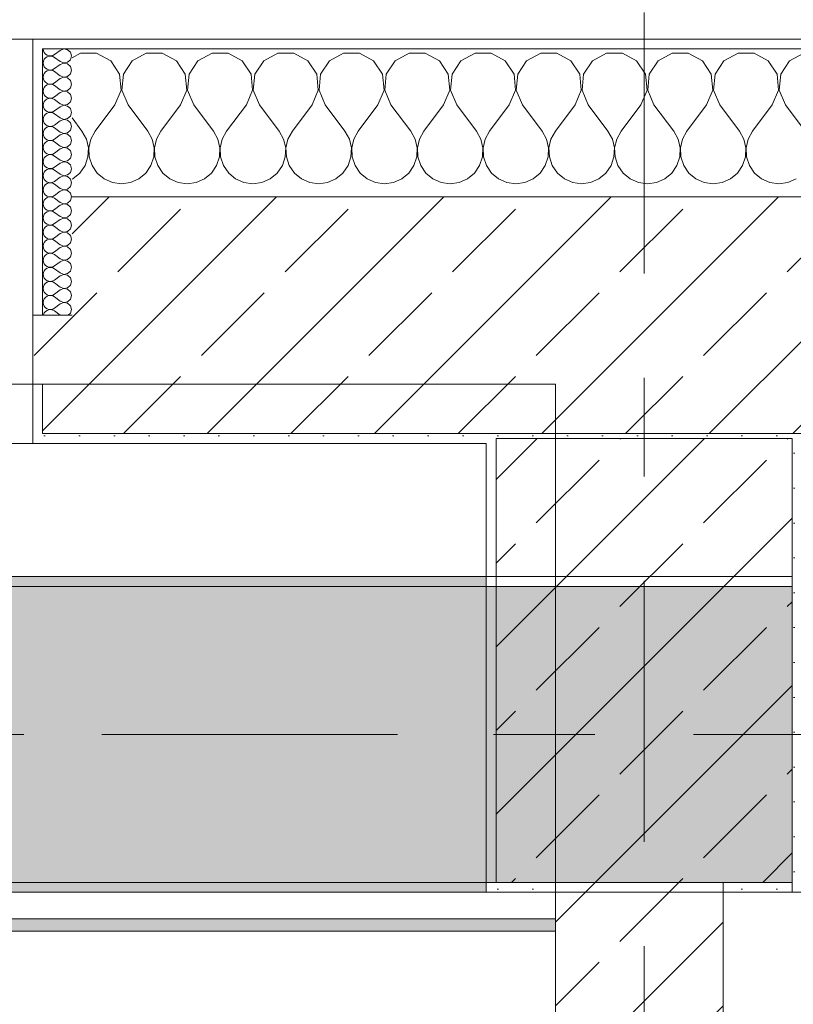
# Model space of a CAD drawing. Header units: metres. Extents: x -3.6 to 84.5, y -11 to 16.8.
# Tile 293 of 361: x 46.7 to 47.5, y 12.9 to 13.9. Entities that reach past the tile are written whole.
import ezdxf

# ---------------------------------------------------------------- set-up
doc = ezdxf.new("R2010")
doc.units = ezdxf.units.M
doc.header["$MEASUREMENT"] = 0
doc.linetypes.add('Achse', pattern=[0.2, 0.1, -0.05, 0, -0.05])
doc.linetypes.add('Strichlinie doppelt', pattern=[0.546806, 0.264583, -0.105833, 0.070556, -0.105833])
for name, color, linetype in [('451 - Universal.Achsen Raster', 7, 'Continuous'), ('604 - Struktur.Wand Aussen', 7, 'Continuous'), ('605 - Struktur.Wand Innen', 7, 'Continuous'), ('607 - Struktur.Stütze', 7, 'Continuous'), ('608 - Struktur.Träger', 7, 'Continuous'), ('Neubau_653 - Abdeckung.TB Verkofferung', 7, 'Continuous')]:
    doc.layers.add(name, color=color, linetype=linetype)
pattern_1 = [(45, (0, 0), (-0.01767767, 0.01767767), [0, -0.025])]
pattern_2 = [(45, (0, 0), (-0.0848528, 0.0848528), []), (45, (-0.04243, 0.04243), (-0.0848528, 0.0848528), [0.09, -0.03])]
pattern_3 = [(0, (0, 0), (0, 0.08660254), [0, -0.05]), (0, (0.025, 0.0433), (0, 0.08660254), [0, -0.05])]

# ---------------------------------------------------------------- blocks, each defined once
blk = doc.blocks.new('*X29')
at = {"layer": '604 - Struktur.Wand Aussen', "color": 7, "linetype": 'Continuous', "lineweight": 5}
for p, q in [((46.75855, 13.84066), (46.75, 13.83608)), ((46.77479, 13.84066), (46.75855, 13.84066)), ((46.7891, 13.83299), (46.77479, 13.84066)), ((46.82521, 13.84066), (46.8109, 13.83299)), ((46.84145, 13.84066), (46.82521, 13.84066)), ((46.85576, 13.83299), (46.84145, 13.84066)), ((46.89188, 13.84066), (46.87757, 13.83299)), ((46.90812, 13.84066), (46.89188, 13.84066)), ((46.92243, 13.83299), (46.90812, 13.84066)), ((46.95855, 13.84066), (46.94424, 13.83299)), ((46.97479, 13.84066), (46.95855, 13.84066)), ((46.9891, 13.83299), (46.97479, 13.84066)), ((47.02521, 13.84066), (47.0109, 13.83299)), ((47.04145, 13.84066), (47.02521, 13.84066)), ((47.05576, 13.83299), (47.04145, 13.84066)), ((47.09188, 13.84066), (47.07757, 13.83299)), ((47.10812, 13.84066), (47.09188, 13.84066)), ((47.12243, 13.83299), (47.10812, 13.84066)), ((47.15855, 13.84066), (47.14424, 13.83299)), ((47.17479, 13.84066), (47.15855, 13.84066)), ((47.1891, 13.83299), (47.17479, 13.84066)), ((47.22521, 13.84066), (47.2109, 13.83299)), ((47.24145, 13.84066), (47.22521, 13.84066)), ((47.25576, 13.83299), (47.24145, 13.84066)), ((47.29188, 13.84066), (47.27757, 13.83299)), ((47.30812, 13.84066), (47.29188, 13.84066)), ((47.32243, 13.83299), (47.30812, 13.84066)), ((47.35855, 13.84066), (47.34424, 13.83299)), ((47.37479, 13.84066), (47.35855, 13.84066)), ((47.3891, 13.83299), (47.37479, 13.84066)), ((47.42521, 13.84066), (47.4109, 13.83299)), ((47.44145, 13.84066), (47.42521, 13.84066)), ((47.45576, 13.83299), (47.44145, 13.84066)), ((47.49188, 13.84066), (47.47757, 13.83299)), ((46.79808, 13.81947), (46.7891, 13.83299)), ((46.8109, 13.83299), (46.80192, 13.81947)), ((46.86475, 13.81947), (46.85576, 13.83299)), ((46.87757, 13.83299), (46.86858, 13.81947)), ((46.93142, 13.81947), (46.92243, 13.83299)), ((46.94424, 13.83299), (46.93525, 13.81947)), ((46.99808, 13.81947), (46.9891, 13.83299)), ((47.0109, 13.83299), (47.00192, 13.81947)), ((47.06475, 13.81947), (47.05576, 13.83299)), ((47.07757, 13.83299), (47.06858, 13.81947)), ((47.13142, 13.81947), (47.12243, 13.83299)), ((47.14424, 13.83299), (47.13525, 13.81947)), ((47.19808, 13.81947), (47.1891, 13.83299)), ((47.2109, 13.83299), (47.20192, 13.81947)), ((47.26475, 13.81947), (47.25576, 13.83299)), ((47.27757, 13.83299), (47.26858, 13.81947)), ((47.33142, 13.81947), (47.32243, 13.83299)), ((47.34424, 13.83299), (47.33525, 13.81947)), ((47.39808, 13.81947), (47.3891, 13.83299)), ((47.4109, 13.83299), (47.40192, 13.81947)), ((47.46475, 13.81947), (47.45576, 13.83299)), ((47.47757, 13.83299), (47.46858, 13.81947)), ((46.79962, 13.8033), (46.79808, 13.81947)), ((46.80192, 13.81947), (46.80038, 13.8033)), ((46.86629, 13.8033), (46.86475, 13.81947)), ((46.86858, 13.81947), (46.86705, 13.8033)), ((46.93295, 13.8033), (46.93142, 13.81947)), ((46.93525, 13.81947), (46.93371, 13.8033)), ((46.99962, 13.8033), (46.99808, 13.81947)), ((47.00192, 13.81947), (47.00038, 13.8033)), ((47.06629, 13.8033), (47.06475, 13.81947)), ((47.06858, 13.81947), (47.06705, 13.8033)), ((47.13295, 13.8033), (47.13142, 13.81947)), ((47.13525, 13.81947), (47.13371, 13.8033)), ((47.19962, 13.8033), (47.19808, 13.81947)), ((47.20192, 13.81947), (47.20038, 13.8033)), ((47.26629, 13.8033), (47.26475, 13.81947)), ((47.26858, 13.81947), (47.26705, 13.8033)), ((47.33295, 13.8033), (47.33142, 13.81947)), ((47.33525, 13.81947), (47.33371, 13.8033)), ((47.39962, 13.8033), (47.39808, 13.81947)), ((47.40192, 13.81947), (47.40038, 13.8033)), ((47.46629, 13.8033), (47.46475, 13.81947)), ((47.46858, 13.81947), (47.46705, 13.8033)), ((46.79333, 13.78833), (46.79962, 13.8033)), ((46.80038, 13.8033), (46.80667, 13.78833)), ((46.86, 13.78833), (46.86629, 13.8033)), ((46.86705, 13.8033), (46.87333, 13.78833)), ((46.92667, 13.78833), (46.93295, 13.8033)), ((46.93371, 13.8033), (46.94, 13.78833)), ((46.99333, 13.78833), (46.99962, 13.8033)), ((47.00038, 13.8033), (47.00667, 13.78833)), ((47.06, 13.78833), (47.06629, 13.8033)), ((47.06705, 13.8033), (47.07333, 13.78833)), ((47.12667, 13.78833), (47.13295, 13.8033)), ((47.13371, 13.8033), (47.14, 13.78833)), ((47.19333, 13.78833), (47.19962, 13.8033)), ((47.20038, 13.8033), (47.20667, 13.78833)), ((47.26, 13.78833), (47.26629, 13.8033)), ((47.26705, 13.8033), (47.27333, 13.78833)), ((47.32667, 13.78833), (47.33295, 13.8033)), ((47.33371, 13.8033), (47.34, 13.78833)), ((47.39333, 13.78833), (47.39962, 13.8033)), ((47.40038, 13.8033), (47.40667, 13.78833)), ((47.46, 13.78833), (47.46629, 13.8033)), ((47.46705, 13.8033), (47.47333, 13.78833)), ((46.79333, 13.78833), (46.77333, 13.76167)), ((46.80667, 13.78833), (46.82667, 13.76167)), ((46.86, 13.78833), (46.84, 13.76167)), ((46.87333, 13.78833), (46.89333, 13.76167)), ((46.92667, 13.78833), (46.90667, 13.76167)), ((46.94, 13.78833), (46.96, 13.76167)), ((46.99333, 13.78833), (46.97333, 13.76167)), ((47.00667, 13.78833), (47.02667, 13.76167)), ((47.06, 13.78833), (47.04, 13.76167)), ((47.07333, 13.78833), (47.09333, 13.76167)), ((47.12667, 13.78833), (47.10667, 13.76167)), ((47.14, 13.78833), (47.16, 13.76167)), ((47.19333, 13.78833), (47.17333, 13.76167)), ((47.20667, 13.78833), (47.22667, 13.76167)), ((47.26, 13.78833), (47.24, 13.76167)), ((47.27333, 13.78833), (47.29333, 13.76167)), ((47.32667, 13.78833), (47.30667, 13.76167)), ((47.34, 13.78833), (47.36, 13.76167)), ((47.39333, 13.78833), (47.37333, 13.76167)), ((47.40667, 13.78833), (47.42667, 13.76167)), ((47.46, 13.78833), (47.44, 13.76167)), ((47.47333, 13.78833), (47.49333, 13.76167)), ((46.75, 13.775), (46.76, 13.76167)), ((46.76445, 13.75362), (46.76, 13.76167)), ((46.77333, 13.76167), (46.76888, 13.75362)), ((46.83112, 13.75362), (46.82667, 13.76167)), ((46.84, 13.76167), (46.83555, 13.75362)), ((46.89778, 13.75362), (46.89333, 13.76167)), ((46.90667, 13.76167), (46.90222, 13.75362)), ((46.96445, 13.75362), (46.96, 13.76167)), ((46.97333, 13.76167), (46.96888, 13.75362)), ((47.03112, 13.75362), (47.02667, 13.76167)), ((47.04, 13.76167), (47.03555, 13.75362)), ((47.09778, 13.75362), (47.09333, 13.76167)), ((47.10667, 13.76167), (47.10222, 13.75362)), ((47.16445, 13.75362), (47.16, 13.76167)), ((47.17333, 13.76167), (47.16888, 13.75362)), ((47.23112, 13.75362), (47.22667, 13.76167)), ((47.24, 13.76167), (47.23555, 13.75362)), ((47.29778, 13.75362), (47.29333, 13.76167)), ((47.30667, 13.76167), (47.30222, 13.75362)), ((47.36445, 13.75362), (47.36, 13.76167)), ((47.37333, 13.76167), (47.36888, 13.75362)), ((47.43112, 13.75362), (47.42667, 13.76167)), ((47.44, 13.76167), (47.43555, 13.75362)), ((46.76653, 13.74466), (46.76445, 13.75362)), ((46.76888, 13.75362), (46.7668, 13.74466)), ((46.8332, 13.74466), (46.83112, 13.75362)), ((46.83555, 13.75362), (46.83347, 13.74466)), ((46.89987, 13.74466), (46.89778, 13.75362)), ((46.90222, 13.75362), (46.90013, 13.74466)), ((46.96653, 13.74466), (46.96445, 13.75362)), ((46.96888, 13.75362), (46.9668, 13.74466)), ((47.0332, 13.74466), (47.03112, 13.75362)), ((47.03555, 13.75362), (47.03347, 13.74466)), ((47.09987, 13.74466), (47.09778, 13.75362)), ((47.10222, 13.75362), (47.10013, 13.74466)), ((47.16653, 13.74466), (47.16445, 13.75362)), ((47.16888, 13.75362), (47.1668, 13.74466)), ((47.2332, 13.74466), (47.23112, 13.75362)), ((47.23555, 13.75362), (47.23347, 13.74466)), ((47.29987, 13.74466), (47.29778, 13.75362)), ((47.30222, 13.75362), (47.30013, 13.74466)), ((47.36653, 13.74466), (47.36445, 13.75362)), ((47.36888, 13.75362), (47.3668, 13.74466)), ((47.4332, 13.74466), (47.43112, 13.75362)), ((47.43555, 13.75362), (47.43347, 13.74466)), ((46.76609, 13.73547), (46.76653, 13.74466)), ((46.7668, 13.74466), (46.76725, 13.73547)), ((46.83275, 13.73547), (46.8332, 13.74466)), ((46.83347, 13.74466), (46.83391, 13.73547)), ((46.89942, 13.73547), (46.89987, 13.74466)), ((46.90013, 13.74466), (46.90058, 13.73547)), ((46.96609, 13.73547), (46.96653, 13.74466)), ((46.9668, 13.74466), (46.96725, 13.73547)), ((47.03275, 13.73547), (47.0332, 13.74466)), ((47.03347, 13.74466), (47.03391, 13.73547)), ((47.09942, 13.73547), (47.09987, 13.74466)), ((47.10013, 13.74466), (47.10058, 13.73547)), ((47.16609, 13.73547), (47.16653, 13.74466)), ((47.1668, 13.74466), (47.16725, 13.73547)), ((47.23275, 13.73547), (47.2332, 13.74466)), ((47.23347, 13.74466), (47.23391, 13.73547)), ((47.29942, 13.73547), (47.29987, 13.74466)), ((47.30013, 13.74466), (47.30058, 13.73547)), ((47.36609, 13.73547), (47.36653, 13.74466)), ((47.3668, 13.74466), (47.36725, 13.73547)), ((47.43275, 13.73547), (47.4332, 13.74466)), ((47.43347, 13.74466), (47.43391, 13.73547)), ((46.75794, 13.71918), (46.76315, 13.72676)), ((46.76315, 13.72676), (46.76609, 13.73547)), ((46.76725, 13.73547), (46.77019, 13.72676)), ((46.77019, 13.72676), (46.77539, 13.71918)), ((46.82461, 13.71918), (46.82981, 13.72676)), ((46.82981, 13.72676), (46.83275, 13.73547)), ((46.83391, 13.73547), (46.83685, 13.72676)), ((46.83685, 13.72676), (46.84206, 13.71918)), ((46.89127, 13.71918), (46.89648, 13.72676)), ((46.89648, 13.72676), (46.89942, 13.73547)), ((46.90058, 13.73547), (46.90352, 13.72676)), ((46.90352, 13.72676), (46.90873, 13.71918)), ((46.95794, 13.71918), (46.96315, 13.72676)), ((46.96315, 13.72676), (46.96609, 13.73547)), ((46.96725, 13.73547), (46.97019, 13.72676)), ((46.97019, 13.72676), (46.97539, 13.71918)), ((47.02461, 13.71918), (47.02981, 13.72676)), ((47.02981, 13.72676), (47.03275, 13.73547)), ((47.03391, 13.73547), (47.03685, 13.72676)), ((47.03685, 13.72676), (47.04206, 13.71918)), ((47.09127, 13.71918), (47.09648, 13.72676)), ((47.09648, 13.72676), (47.09942, 13.73547)), ((47.10058, 13.73547), (47.10352, 13.72676)), ((47.10352, 13.72676), (47.10873, 13.71918)), ((47.15794, 13.71918), (47.16315, 13.72676)), ((47.16315, 13.72676), (47.16609, 13.73547)), ((47.16725, 13.73547), (47.17019, 13.72676)), ((47.17019, 13.72676), (47.17539, 13.71918)), ((47.22461, 13.71918), (47.22981, 13.72676)), ((47.22981, 13.72676), (47.23275, 13.73547)), ((47.23391, 13.73547), (47.23685, 13.72676)), ((47.23685, 13.72676), (47.24206, 13.71918)), ((47.29127, 13.71918), (47.29648, 13.72676)), ((47.29648, 13.72676), (47.29942, 13.73547)), ((47.30058, 13.73547), (47.30352, 13.72676)), ((47.30352, 13.72676), (47.30873, 13.71918)), ((47.35794, 13.71918), (47.36315, 13.72676)), ((47.36315, 13.72676), (47.36609, 13.73547)), ((47.36725, 13.73547), (47.37019, 13.72676)), ((47.37019, 13.72676), (47.37539, 13.71918)), ((47.42461, 13.71918), (47.42981, 13.72676)), ((47.42981, 13.72676), (47.43275, 13.73547)), ((47.43391, 13.73547), (47.43685, 13.72676)), ((47.43685, 13.72676), (47.44206, 13.71918)), ((46.75086, 13.71331), (46.75794, 13.71918)), ((46.77539, 13.71918), (46.78248, 13.71331)), ((46.81752, 13.71331), (46.82461, 13.71918)), ((46.84206, 13.71918), (46.84914, 13.71331)), ((46.88419, 13.71331), (46.89127, 13.71918)), ((46.90873, 13.71918), (46.91581, 13.71331)), ((46.95086, 13.71331), (46.95794, 13.71918)), ((46.97539, 13.71918), (46.98248, 13.71331)), ((47.01752, 13.71331), (47.02461, 13.71918)), ((47.04206, 13.71918), (47.04914, 13.71331)), ((47.08419, 13.71331), (47.09127, 13.71918)), ((47.10873, 13.71918), (47.11581, 13.71331)), ((47.15086, 13.71331), (47.15794, 13.71918)), ((47.17539, 13.71918), (47.18248, 13.71331)), ((47.21752, 13.71331), (47.22461, 13.71918)), ((47.24206, 13.71918), (47.24914, 13.71331)), ((47.28419, 13.71331), (47.29127, 13.71918)), ((47.30873, 13.71918), (47.31581, 13.71331)), ((47.35086, 13.71331), (47.35794, 13.71918)), ((47.37539, 13.71918), (47.38248, 13.71331)), ((47.41752, 13.71331), (47.42461, 13.71918)), ((47.44206, 13.71918), (47.44914, 13.71331)), ((46.75, 13.71293), (46.75086, 13.71331)), ((46.78248, 13.71331), (46.79089, 13.7096)), ((46.79089, 13.7096), (46.8, 13.70833)), ((46.8, 13.70833), (46.80911, 13.7096)), ((46.80911, 13.7096), (46.81752, 13.71331)), ((46.84914, 13.71331), (46.85756, 13.7096)), ((46.85756, 13.7096), (46.86667, 13.70833)), ((46.86667, 13.70833), (46.87578, 13.7096)), ((46.87578, 13.7096), (46.88419, 13.71331)), ((46.91581, 13.71331), (46.92422, 13.7096)), ((46.92422, 13.7096), (46.93333, 13.70833)), ((46.93333, 13.70833), (46.94244, 13.7096)), ((46.94244, 13.7096), (46.95086, 13.71331)), ((46.98248, 13.71331), (46.99089, 13.7096)), ((46.99089, 13.7096), (47, 13.70833)), ((47, 13.70833), (47.00911, 13.7096)), ((47.00911, 13.7096), (47.01752, 13.71331)), ((47.04914, 13.71331), (47.05756, 13.7096)), ((47.05756, 13.7096), (47.06667, 13.70833)), ((47.06667, 13.70833), (47.07578, 13.7096)), ((47.07578, 13.7096), (47.08419, 13.71331)), ((47.11581, 13.71331), (47.12422, 13.7096)), ((47.12422, 13.7096), (47.13333, 13.70833)), ((47.13333, 13.70833), (47.14244, 13.7096)), ((47.14244, 13.7096), (47.15086, 13.71331)), ((47.18248, 13.71331), (47.19089, 13.7096)), ((47.19089, 13.7096), (47.2, 13.70833)), ((47.2, 13.70833), (47.20911, 13.7096)), ((47.20911, 13.7096), (47.21752, 13.71331)), ((47.24914, 13.71331), (47.25756, 13.7096)), ((47.25756, 13.7096), (47.26667, 13.70833)), ((47.26667, 13.70833), (47.27578, 13.7096)), ((47.27578, 13.7096), (47.28419, 13.71331)), ((47.31581, 13.71331), (47.32422, 13.7096)), ((47.32422, 13.7096), (47.33333, 13.70833)), ((47.33333, 13.70833), (47.34244, 13.7096)), ((47.34244, 13.7096), (47.35086, 13.71331)), ((47.38248, 13.71331), (47.39089, 13.7096)), ((47.39089, 13.7096), (47.4, 13.70833)), ((47.4, 13.70833), (47.40911, 13.7096)), ((47.40911, 13.7096), (47.41752, 13.71331)), ((47.44914, 13.71331), (47.45756, 13.7096)), ((47.45756, 13.7096), (47.46667, 13.70833)), ((47.46667, 13.70833), (47.47578, 13.7096)), ((47.47578, 13.7096), (47.48419, 13.71331))]:
    blk.add_line(p, q, dxfattribs=at)
blk = doc.blocks.new('*X57')
at = {"layer": '604 - Struktur.Wand Aussen', "color": 7, "linetype": 'Continuous', "lineweight": 5}
for p, q in [((46.72071, 13.845), (46.72099, 13.84305)), ((46.72099, 13.84305), (46.72178, 13.84124)), ((46.72178, 13.84124), (46.72304, 13.83973)), ((46.72304, 13.83973), (46.72466, 13.83861)), ((46.72466, 13.8371), (46.72304, 13.83599)), ((46.72466, 13.83861), (46.72653, 13.83798)), ((46.72653, 13.83773), (46.72466, 13.8371)), ((46.72653, 13.83798), (46.7285, 13.83789)), ((46.7285, 13.83783), (46.72653, 13.83773)), ((46.7285, 13.83789), (46.73042, 13.83833)), ((46.73042, 13.83738), (46.7285, 13.83783)), ((46.73042, 13.83833), (46.73214, 13.83929)), ((46.73214, 13.83643), (46.73042, 13.83738)), ((46.73786, 13.84357), (46.73214, 13.83929)), ((46.7415, 13.84497), (46.73786, 13.84357)), ((46.74534, 13.84425), (46.7415, 13.84497)), ((46.74822, 13.84161), (46.74534, 13.84425)), ((46.74929, 13.83786), (46.74822, 13.84161)), ((46.74822, 13.8341), (46.74929, 13.83786)), ((46.72099, 13.83267), (46.72071, 13.83071)), ((46.72071, 13.83071), (46.72099, 13.82876)), ((46.72178, 13.83447), (46.72099, 13.83267)), ((46.72099, 13.82876), (46.72178, 13.82696)), ((46.72304, 13.83599), (46.72178, 13.83447)), ((46.72178, 13.82696), (46.72304, 13.82544)), ((46.73786, 13.83214), (46.73214, 13.83643)), ((46.73786, 13.82929), (46.73214, 13.825)), ((46.73786, 13.83214), (46.7415, 13.83074)), ((46.7415, 13.83069), (46.73786, 13.82929)), ((46.7415, 13.83074), (46.74534, 13.83147)), ((46.74534, 13.82996), (46.7415, 13.83069)), ((46.74534, 13.83147), (46.74822, 13.8341)), ((46.74822, 13.82733), (46.74534, 13.82996)), ((46.74929, 13.82357), (46.74822, 13.82733)), ((46.72099, 13.81838), (46.72071, 13.81643)), ((46.72178, 13.82018), (46.72099, 13.81838)), ((46.72304, 13.8217), (46.72178, 13.82018)), ((46.72304, 13.82544), (46.72466, 13.82433)), ((46.72466, 13.82282), (46.72304, 13.8217)), ((46.72466, 13.82433), (46.72653, 13.8237)), ((46.72653, 13.82345), (46.72466, 13.82282)), ((46.72653, 13.8237), (46.7285, 13.8236)), ((46.7285, 13.82354), (46.72653, 13.82345)), ((46.7285, 13.8236), (46.73042, 13.82405)), ((46.73042, 13.8231), (46.7285, 13.82354)), ((46.73042, 13.82405), (46.73214, 13.825)), ((46.73214, 13.82214), (46.73042, 13.8231)), ((46.73786, 13.81786), (46.73214, 13.82214)), ((46.73786, 13.81786), (46.7415, 13.81646)), ((46.7415, 13.81646), (46.74534, 13.81718)), ((46.74534, 13.81718), (46.74822, 13.81982)), ((46.74822, 13.81982), (46.74929, 13.82357)), ((46.72071, 13.81643), (46.72099, 13.81448)), ((46.72099, 13.81448), (46.72178, 13.81267)), ((46.72178, 13.81267), (46.72304, 13.81116)), ((46.72304, 13.80742), (46.72178, 13.8059)), ((46.72304, 13.81116), (46.72466, 13.81004)), ((46.72466, 13.80853), (46.72304, 13.80742)), ((46.72466, 13.81004), (46.72653, 13.80941)), ((46.72653, 13.80916), (46.72466, 13.80853)), ((46.72653, 13.80941), (46.7285, 13.80931)), ((46.7285, 13.80926), (46.72653, 13.80916)), ((46.7285, 13.80931), (46.73042, 13.80976)), ((46.73042, 13.80881), (46.7285, 13.80926)), ((46.73042, 13.80976), (46.73214, 13.81071)), ((46.73214, 13.80786), (46.73042, 13.80881)), ((46.73786, 13.815), (46.73214, 13.81071)), ((46.73786, 13.80357), (46.73214, 13.80786)), ((46.7415, 13.8164), (46.73786, 13.815)), ((46.74534, 13.81567), (46.7415, 13.8164)), ((46.74822, 13.81304), (46.74534, 13.81567)), ((46.74929, 13.80929), (46.74822, 13.81304)), ((46.74822, 13.80553), (46.74929, 13.80929)), ((46.72099, 13.80409), (46.72071, 13.80214)), ((46.72071, 13.80214), (46.72099, 13.80019)), ((46.72178, 13.8059), (46.72099, 13.80409)), ((46.72099, 13.80019), (46.72178, 13.79839)), ((46.72178, 13.79839), (46.72304, 13.79687)), ((46.72304, 13.79687), (46.72466, 13.79575)), ((46.73786, 13.80071), (46.73214, 13.79643)), ((46.73786, 13.80357), (46.7415, 13.80217)), ((46.7415, 13.80211), (46.73786, 13.80071)), ((46.7415, 13.80217), (46.74534, 13.8029)), ((46.74534, 13.80139), (46.7415, 13.80211)), ((46.74534, 13.8029), (46.74822, 13.80553)), ((46.74822, 13.79876), (46.74534, 13.80139)), ((46.74929, 13.795), (46.74822, 13.79876)), ((46.72099, 13.78981), (46.72071, 13.78786)), ((46.72071, 13.78786), (46.72099, 13.78591)), ((46.72178, 13.79161), (46.72099, 13.78981)), ((46.72304, 13.79313), (46.72178, 13.79161)), ((46.72466, 13.79425), (46.72304, 13.79313)), ((46.72466, 13.79575), (46.72653, 13.79512)), ((46.72653, 13.79488), (46.72466, 13.79425)), ((46.72653, 13.79512), (46.7285, 13.79503)), ((46.7285, 13.79497), (46.72653, 13.79488)), ((46.7285, 13.79503), (46.73042, 13.79547)), ((46.73042, 13.79453), (46.7285, 13.79497)), ((46.73042, 13.79547), (46.73214, 13.79643)), ((46.73214, 13.79357), (46.73042, 13.79453)), ((46.73786, 13.78929), (46.73214, 13.79357)), ((46.73786, 13.78929), (46.7415, 13.78789)), ((46.7415, 13.78783), (46.73786, 13.78643)), ((46.7415, 13.78789), (46.74534, 13.78861)), ((46.74534, 13.7871), (46.7415, 13.78783)), ((46.74534, 13.78861), (46.74822, 13.79124)), ((46.74822, 13.78447), (46.74534, 13.7871)), ((46.74822, 13.79124), (46.74929, 13.795)), ((46.72099, 13.78591), (46.72178, 13.7841)), ((46.72178, 13.77733), (46.72099, 13.77552)), ((46.72178, 13.7841), (46.72304, 13.78258)), ((46.72304, 13.77884), (46.72178, 13.77733)), ((46.72304, 13.78258), (46.72466, 13.78147)), ((46.72466, 13.77996), (46.72304, 13.77884)), ((46.72466, 13.78147), (46.72653, 13.78084)), ((46.72653, 13.78059), (46.72466, 13.77996)), ((46.72653, 13.78084), (46.7285, 13.78074)), ((46.7285, 13.78069), (46.72653, 13.78059)), ((46.7285, 13.78074), (46.73042, 13.78119)), ((46.73042, 13.78024), (46.7285, 13.78069)), ((46.73042, 13.78119), (46.73214, 13.78214)), ((46.73214, 13.77929), (46.73042, 13.78024)), ((46.73786, 13.78643), (46.73214, 13.78214)), ((46.73786, 13.775), (46.73214, 13.77929)), ((46.74534, 13.77433), (46.74822, 13.77696)), ((46.74929, 13.78071), (46.74822, 13.78447)), ((46.74822, 13.77696), (46.74929, 13.78071)), ((46.72099, 13.77552), (46.72071, 13.77357)), ((46.72071, 13.77357), (46.72099, 13.77162)), ((46.72099, 13.77162), (46.72178, 13.76982)), ((46.72178, 13.76982), (46.72304, 13.7683)), ((46.72304, 13.7683), (46.72466, 13.76718)), ((46.72466, 13.76718), (46.72653, 13.76655)), ((46.7285, 13.76646), (46.73042, 13.7669)), ((46.73042, 13.7669), (46.73214, 13.76786)), ((46.73786, 13.77214), (46.73214, 13.76786)), ((46.73786, 13.775), (46.7415, 13.7736)), ((46.7415, 13.77354), (46.73786, 13.77214)), ((46.7415, 13.7736), (46.74534, 13.77433)), ((46.74534, 13.77282), (46.7415, 13.77354)), ((46.74822, 13.77018), (46.74534, 13.77282)), ((46.74929, 13.76643), (46.74822, 13.77018)), ((46.72099, 13.76124), (46.72071, 13.75929)), ((46.72071, 13.75929), (46.72099, 13.75733)), ((46.72178, 13.76304), (46.72099, 13.76124)), ((46.72099, 13.75733), (46.72178, 13.75553)), ((46.72304, 13.76456), (46.72178, 13.76304)), ((46.72466, 13.76567), (46.72304, 13.76456)), ((46.72653, 13.7663), (46.72466, 13.76567)), ((46.72653, 13.76655), (46.7285, 13.76646)), ((46.7285, 13.7664), (46.72653, 13.7663)), ((46.73042, 13.76595), (46.7285, 13.7664)), ((46.73214, 13.765), (46.73042, 13.76595)), ((46.73786, 13.76071), (46.73214, 13.765)), ((46.73786, 13.75786), (46.73214, 13.75357)), ((46.73786, 13.76071), (46.7415, 13.75931)), ((46.7415, 13.75926), (46.73786, 13.75786)), ((46.7415, 13.75931), (46.74534, 13.76004)), ((46.74534, 13.75853), (46.7415, 13.75926)), ((46.74534, 13.76004), (46.74822, 13.76267)), ((46.74822, 13.7559), (46.74534, 13.75853)), ((46.74822, 13.76267), (46.74929, 13.76643)), ((46.72099, 13.74695), (46.72071, 13.745)), ((46.72178, 13.74876), (46.72099, 13.74695)), ((46.72178, 13.75553), (46.72304, 13.75401)), ((46.72304, 13.75027), (46.72178, 13.74876)), ((46.72304, 13.75401), (46.72466, 13.7529)), ((46.72466, 13.75139), (46.72304, 13.75027)), ((46.72466, 13.7529), (46.72653, 13.75227)), ((46.72653, 13.75202), (46.72466, 13.75139)), ((46.72653, 13.75227), (46.7285, 13.75217)), ((46.7285, 13.75211), (46.72653, 13.75202)), ((46.7285, 13.75217), (46.73042, 13.75262)), ((46.73042, 13.75167), (46.7285, 13.75211)), ((46.73042, 13.75262), (46.73214, 13.75357)), ((46.73214, 13.75071), (46.73042, 13.75167)), ((46.73786, 13.74643), (46.73214, 13.75071)), ((46.74534, 13.74575), (46.74822, 13.74839)), ((46.74929, 13.75214), (46.74822, 13.7559)), ((46.74822, 13.74839), (46.74929, 13.75214)), ((46.72071, 13.745), (46.72099, 13.74305)), ((46.72099, 13.74305), (46.72178, 13.74124)), ((46.72178, 13.74124), (46.72304, 13.73973)), ((46.72304, 13.73973), (46.72466, 13.73861)), ((46.72466, 13.7371), (46.72304, 13.73599)), ((46.72466, 13.73861), (46.72653, 13.73798)), ((46.72653, 13.73773), (46.72466, 13.7371)), ((46.72653, 13.73798), (46.7285, 13.73789)), ((46.7285, 13.73783), (46.72653, 13.73773)), ((46.7285, 13.73789), (46.73042, 13.73833)), ((46.73042, 13.73738), (46.7285, 13.73783)), ((46.73042, 13.73833), (46.73214, 13.73929)), ((46.73214, 13.73643), (46.73042, 13.73738)), ((46.73786, 13.74357), (46.73214, 13.73929)), ((46.73786, 13.74643), (46.7415, 13.74503)), ((46.7415, 13.74497), (46.73786, 13.74357)), ((46.7415, 13.74503), (46.74534, 13.74575)), ((46.74534, 13.74425), (46.7415, 13.74497)), ((46.74822, 13.74161), (46.74534, 13.74425)), ((46.74929, 13.73786), (46.74822, 13.74161)), ((46.74822, 13.7341), (46.74929, 13.73786)), ((46.72099, 13.73267), (46.72071, 13.73071)), ((46.72071, 13.73071), (46.72099, 13.72876)), ((46.72178, 13.73447), (46.72099, 13.73267)), ((46.72099, 13.72876), (46.72178, 13.72696)), ((46.72304, 13.73599), (46.72178, 13.73447)), ((46.72178, 13.72696), (46.72304, 13.72544)), ((46.73786, 13.73214), (46.73214, 13.73643)), ((46.73786, 13.72929), (46.73214, 13.725)), ((46.73786, 13.73214), (46.7415, 13.73074)), ((46.7415, 13.73069), (46.73786, 13.72929)), ((46.7415, 13.73074), (46.74534, 13.73147)), ((46.74534, 13.72996), (46.7415, 13.73069)), ((46.74534, 13.73147), (46.74822, 13.7341)), ((46.74822, 13.72733), (46.74534, 13.72996)), ((46.74929, 13.72357), (46.74822, 13.72733)), ((46.72099, 13.71838), (46.72071, 13.71643)), ((46.72178, 13.72018), (46.72099, 13.71838)), ((46.72304, 13.7217), (46.72178, 13.72018)), ((46.72304, 13.72544), (46.72466, 13.72433)), ((46.72466, 13.72282), (46.72304, 13.7217)), ((46.72466, 13.72433), (46.72653, 13.7237)), ((46.72653, 13.72345), (46.72466, 13.72282)), ((46.72653, 13.7237), (46.7285, 13.7236)), ((46.7285, 13.72354), (46.72653, 13.72345)), ((46.7285, 13.7236), (46.73042, 13.72405)), ((46.73042, 13.7231), (46.7285, 13.72354)), ((46.73042, 13.72405), (46.73214, 13.725)), ((46.73214, 13.72214), (46.73042, 13.7231)), ((46.73786, 13.71786), (46.73214, 13.72214)), ((46.73786, 13.71786), (46.7415, 13.71646)), ((46.7415, 13.71646), (46.74534, 13.71718)), ((46.74534, 13.71718), (46.74822, 13.71982)), ((46.74822, 13.71982), (46.74929, 13.72357)), ((46.72071, 13.71643), (46.72099, 13.71448)), ((46.72099, 13.71448), (46.72178, 13.71267)), ((46.72178, 13.71267), (46.72304, 13.71116)), ((46.72304, 13.70742), (46.72178, 13.7059)), ((46.72304, 13.71116), (46.72466, 13.71004)), ((46.72466, 13.70853), (46.72304, 13.70742)), ((46.72466, 13.71004), (46.72653, 13.70941)), ((46.72653, 13.70916), (46.72466, 13.70853)), ((46.72653, 13.70941), (46.7285, 13.70931)), ((46.7285, 13.70926), (46.72653, 13.70916)), ((46.7285, 13.70931), (46.73042, 13.70976)), ((46.73042, 13.70881), (46.7285, 13.70926)), ((46.73042, 13.70976), (46.73214, 13.71071)), ((46.73214, 13.70786), (46.73042, 13.70881)), ((46.73786, 13.715), (46.73214, 13.71071)), ((46.73786, 13.70357), (46.73214, 13.70786)), ((46.7415, 13.7164), (46.73786, 13.715)), ((46.74534, 13.71567), (46.7415, 13.7164)), ((46.74822, 13.71304), (46.74534, 13.71567)), ((46.74929, 13.70929), (46.74822, 13.71304)), ((46.74822, 13.70553), (46.74929, 13.70929)), ((46.72099, 13.70409), (46.72071, 13.70214)), ((46.72071, 13.70214), (46.72099, 13.70019)), ((46.72178, 13.7059), (46.72099, 13.70409)), ((46.72099, 13.70019), (46.72178, 13.69839)), ((46.72178, 13.69839), (46.72304, 13.69687)), ((46.72304, 13.69687), (46.72466, 13.69575)), ((46.73786, 13.70071), (46.73214, 13.69643)), ((46.73786, 13.70357), (46.7415, 13.70217)), ((46.7415, 13.70211), (46.73786, 13.70071)), ((46.7415, 13.70217), (46.74534, 13.7029)), ((46.74534, 13.70139), (46.7415, 13.70211)), ((46.74534, 13.7029), (46.74822, 13.70553)), ((46.74822, 13.69876), (46.74534, 13.70139)), ((46.74929, 13.695), (46.74822, 13.69876)), ((46.72099, 13.68981), (46.72071, 13.68786)), ((46.72071, 13.68786), (46.72099, 13.68591)), ((46.72178, 13.69161), (46.72099, 13.68981)), ((46.72304, 13.69313), (46.72178, 13.69161)), ((46.72466, 13.69425), (46.72304, 13.69313)), ((46.72466, 13.69575), (46.72653, 13.69512)), ((46.72653, 13.69488), (46.72466, 13.69425)), ((46.72653, 13.69512), (46.7285, 13.69503)), ((46.7285, 13.69497), (46.72653, 13.69488)), ((46.7285, 13.69503), (46.73042, 13.69547)), ((46.73042, 13.69453), (46.7285, 13.69497)), ((46.73042, 13.69547), (46.73214, 13.69643)), ((46.73214, 13.69357), (46.73042, 13.69453)), ((46.73786, 13.68929), (46.73214, 13.69357)), ((46.73786, 13.68929), (46.7415, 13.68789)), ((46.7415, 13.68783), (46.73786, 13.68643)), ((46.7415, 13.68789), (46.74534, 13.68861)), ((46.74534, 13.6871), (46.7415, 13.68783)), ((46.74534, 13.68861), (46.74822, 13.69124)), ((46.74822, 13.68447), (46.74534, 13.6871)), ((46.74822, 13.69124), (46.74929, 13.695)), ((46.72099, 13.68591), (46.72178, 13.6841)), ((46.72178, 13.67733), (46.72099, 13.67552)), ((46.72178, 13.6841), (46.72304, 13.68258)), ((46.72304, 13.67884), (46.72178, 13.67733)), ((46.72304, 13.68258), (46.72466, 13.68147)), ((46.72466, 13.67996), (46.72304, 13.67884)), ((46.72466, 13.68147), (46.72653, 13.68084)), ((46.72653, 13.68059), (46.72466, 13.67996)), ((46.72653, 13.68084), (46.7285, 13.68074)), ((46.7285, 13.68069), (46.72653, 13.68059)), ((46.7285, 13.68074), (46.73042, 13.68119)), ((46.73042, 13.68024), (46.7285, 13.68069)), ((46.73042, 13.68119), (46.73214, 13.68214)), ((46.73214, 13.67929), (46.73042, 13.68024)), ((46.73786, 13.68643), (46.73214, 13.68214)), ((46.73786, 13.675), (46.73214, 13.67929)), ((46.74534, 13.67433), (46.74822, 13.67696)), ((46.74929, 13.68071), (46.74822, 13.68447)), ((46.74822, 13.67696), (46.74929, 13.68071)), ((46.72099, 13.67552), (46.72071, 13.67357)), ((46.72071, 13.67357), (46.72099, 13.67162)), ((46.72099, 13.67162), (46.72178, 13.66982)), ((46.72178, 13.66982), (46.72304, 13.6683)), ((46.72304, 13.6683), (46.72466, 13.66718)), ((46.72466, 13.66718), (46.72653, 13.66655)), ((46.7285, 13.66646), (46.73042, 13.6669)), ((46.73042, 13.6669), (46.73214, 13.66786)), ((46.73786, 13.67214), (46.73214, 13.66786)), ((46.73786, 13.675), (46.7415, 13.6736)), ((46.7415, 13.67354), (46.73786, 13.67214)), ((46.7415, 13.6736), (46.74534, 13.67433)), ((46.74534, 13.67282), (46.7415, 13.67354)), ((46.74822, 13.67018), (46.74534, 13.67282)), ((46.74929, 13.66643), (46.74822, 13.67018)), ((46.72099, 13.66124), (46.72071, 13.65929)), ((46.72071, 13.65929), (46.72099, 13.65733)), ((46.72178, 13.66304), (46.72099, 13.66124)), ((46.72099, 13.65733), (46.72178, 13.65553)), ((46.72304, 13.66456), (46.72178, 13.66304)), ((46.72466, 13.66567), (46.72304, 13.66456)), ((46.72653, 13.6663), (46.72466, 13.66567)), ((46.72653, 13.66655), (46.7285, 13.66646)), ((46.7285, 13.6664), (46.72653, 13.6663)), ((46.73042, 13.66595), (46.7285, 13.6664)), ((46.73214, 13.665), (46.73042, 13.66595)), ((46.73786, 13.66071), (46.73214, 13.665)), ((46.73786, 13.65786), (46.73214, 13.65357)), ((46.73786, 13.66071), (46.7415, 13.65931)), ((46.7415, 13.65926), (46.73786, 13.65786)), ((46.7415, 13.65931), (46.74534, 13.66004)), ((46.74534, 13.65853), (46.7415, 13.65926)), ((46.74534, 13.66004), (46.74822, 13.66267)), ((46.74822, 13.6559), (46.74534, 13.65853)), ((46.74822, 13.66267), (46.74929, 13.66643)), ((46.72099, 13.64695), (46.72071, 13.645)), ((46.72178, 13.64876), (46.72099, 13.64695)), ((46.72178, 13.65553), (46.72304, 13.65401)), ((46.72304, 13.65027), (46.72178, 13.64876)), ((46.72304, 13.65401), (46.72466, 13.6529)), ((46.72466, 13.65139), (46.72304, 13.65027)), ((46.72466, 13.6529), (46.72653, 13.65227)), ((46.72653, 13.65202), (46.72466, 13.65139)), ((46.72653, 13.65227), (46.7285, 13.65217)), ((46.7285, 13.65211), (46.72653, 13.65202)), ((46.7285, 13.65217), (46.73042, 13.65262)), ((46.73042, 13.65167), (46.7285, 13.65211)), ((46.73042, 13.65262), (46.73214, 13.65357)), ((46.73214, 13.65071), (46.73042, 13.65167)), ((46.73786, 13.64643), (46.73214, 13.65071)), ((46.74534, 13.64575), (46.74822, 13.64839)), ((46.74929, 13.65214), (46.74822, 13.6559)), ((46.74822, 13.64839), (46.74929, 13.65214)), ((46.72071, 13.645), (46.72099, 13.64305)), ((46.72099, 13.64305), (46.72178, 13.64124)), ((46.72178, 13.64124), (46.72304, 13.63973)), ((46.72304, 13.63973), (46.72466, 13.63861)), ((46.72466, 13.6371), (46.72304, 13.63599)), ((46.72466, 13.63861), (46.72653, 13.63798)), ((46.72653, 13.63773), (46.72466, 13.6371)), ((46.72653, 13.63798), (46.7285, 13.63789)), ((46.7285, 13.63783), (46.72653, 13.63773)), ((46.7285, 13.63789), (46.73042, 13.63833)), ((46.73042, 13.63738), (46.7285, 13.63783)), ((46.73042, 13.63833), (46.73214, 13.63929)), ((46.73214, 13.63643), (46.73042, 13.63738)), ((46.73786, 13.64357), (46.73214, 13.63929)), ((46.73786, 13.64643), (46.7415, 13.64503)), ((46.7415, 13.64497), (46.73786, 13.64357)), ((46.7415, 13.64503), (46.74534, 13.64575)), ((46.74534, 13.64425), (46.7415, 13.64497)), ((46.74822, 13.64161), (46.74534, 13.64425)), ((46.74929, 13.63786), (46.74822, 13.64161)), ((46.74822, 13.6341), (46.74929, 13.63786)), ((46.72099, 13.63267), (46.72071, 13.63071)), ((46.72071, 13.63071), (46.72099, 13.62876)), ((46.72178, 13.63447), (46.72099, 13.63267)), ((46.72099, 13.62876), (46.72178, 13.62696)), ((46.72304, 13.63599), (46.72178, 13.63447)), ((46.72178, 13.62696), (46.72304, 13.62544)), ((46.73786, 13.63214), (46.73214, 13.63643)), ((46.73786, 13.62929), (46.73214, 13.625)), ((46.73786, 13.63214), (46.7415, 13.63074)), ((46.7415, 13.63069), (46.73786, 13.62929)), ((46.7415, 13.63074), (46.74534, 13.63147)), ((46.74534, 13.62996), (46.7415, 13.63069)), ((46.74534, 13.63147), (46.74822, 13.6341)), ((46.74822, 13.62733), (46.74534, 13.62996)), ((46.74929, 13.62357), (46.74822, 13.62733)), ((46.72099, 13.61838), (46.72071, 13.61643)), ((46.72178, 13.62018), (46.72099, 13.61838)), ((46.72304, 13.6217), (46.72178, 13.62018)), ((46.72304, 13.62544), (46.72466, 13.62433)), ((46.72466, 13.62282), (46.72304, 13.6217)), ((46.72466, 13.62433), (46.72653, 13.6237)), ((46.72653, 13.62345), (46.72466, 13.62282)), ((46.72653, 13.6237), (46.7285, 13.6236)), ((46.7285, 13.62354), (46.72653, 13.62345)), ((46.7285, 13.6236), (46.73042, 13.62405)), ((46.73042, 13.6231), (46.7285, 13.62354)), ((46.73042, 13.62405), (46.73214, 13.625)), ((46.73214, 13.62214), (46.73042, 13.6231)), ((46.73786, 13.61786), (46.73214, 13.62214)), ((46.73786, 13.61786), (46.7415, 13.61646)), ((46.7415, 13.61646), (46.74534, 13.61718)), ((46.74534, 13.61718), (46.74822, 13.61982)), ((46.74822, 13.61982), (46.74929, 13.62357)), ((46.72071, 13.61643), (46.72099, 13.61448)), ((46.72099, 13.61448), (46.72178, 13.61267)), ((46.72178, 13.61267), (46.72304, 13.61116)), ((46.72304, 13.60742), (46.72178, 13.6059)), ((46.72304, 13.61116), (46.72466, 13.61004)), ((46.72466, 13.60853), (46.72304, 13.60742)), ((46.72466, 13.61004), (46.72653, 13.60941)), ((46.72653, 13.60916), (46.72466, 13.60853)), ((46.72653, 13.60941), (46.7285, 13.60931)), ((46.7285, 13.60926), (46.72653, 13.60916)), ((46.7285, 13.60931), (46.73042, 13.60976)), ((46.73042, 13.60881), (46.7285, 13.60926)), ((46.73042, 13.60976), (46.73214, 13.61071)), ((46.73214, 13.60786), (46.73042, 13.60881)), ((46.73786, 13.615), (46.73214, 13.61071)), ((46.73786, 13.60357), (46.73214, 13.60786)), ((46.7415, 13.6164), (46.73786, 13.615)), ((46.74534, 13.61567), (46.7415, 13.6164)), ((46.74822, 13.61304), (46.74534, 13.61567)), ((46.74929, 13.60929), (46.74822, 13.61304)), ((46.74822, 13.60553), (46.74929, 13.60929)), ((46.72099, 13.60409), (46.72071, 13.60214)), ((46.72071, 13.60214), (46.72099, 13.60019)), ((46.72178, 13.6059), (46.72099, 13.60409)), ((46.72099, 13.60019), (46.72178, 13.59839)), ((46.72178, 13.59839), (46.72304, 13.59687)), ((46.73786, 13.60071), (46.73214, 13.59643)), ((46.73786, 13.60357), (46.7415, 13.60217)), ((46.7415, 13.60211), (46.73786, 13.60071)), ((46.7415, 13.60217), (46.74534, 13.6029)), ((46.74534, 13.60139), (46.7415, 13.60211)), ((46.74534, 13.6029), (46.74822, 13.60553)), ((46.74822, 13.59876), (46.74534, 13.60139)), ((46.74929, 13.595), (46.74822, 13.59876)), ((46.72099, 13.58981), (46.72071, 13.58786)), ((46.72071, 13.58786), (46.72099, 13.58591)), ((46.72178, 13.59161), (46.72099, 13.58981)), ((46.72304, 13.59313), (46.72178, 13.59161)), ((46.72304, 13.59687), (46.72466, 13.59575)), ((46.72466, 13.59425), (46.72304, 13.59313)), ((46.72466, 13.59575), (46.72653, 13.59512)), ((46.72653, 13.59488), (46.72466, 13.59425)), ((46.72653, 13.59512), (46.7285, 13.59503)), ((46.7285, 13.59497), (46.72653, 13.59488)), ((46.7285, 13.59503), (46.73042, 13.59547)), ((46.73042, 13.59453), (46.7285, 13.59497)), ((46.73042, 13.59547), (46.73214, 13.59643)), ((46.73214, 13.59357), (46.73042, 13.59453)), ((46.73786, 13.58929), (46.73214, 13.59357)), ((46.73786, 13.58929), (46.7415, 13.58789)), ((46.7415, 13.58783), (46.73786, 13.58643)), ((46.7415, 13.58789), (46.74534, 13.58861)), ((46.74534, 13.5871), (46.7415, 13.58783)), ((46.74534, 13.58861), (46.74822, 13.59124)), ((46.74822, 13.58447), (46.74534, 13.5871)), ((46.74822, 13.59124), (46.74929, 13.595)), ((46.72099, 13.58591), (46.72178, 13.5841)), ((46.72178, 13.57733), (46.72099, 13.57552)), ((46.72178, 13.5841), (46.72304, 13.58258)), ((46.72304, 13.57884), (46.72178, 13.57733)), ((46.72304, 13.58258), (46.72466, 13.58147)), ((46.72466, 13.57996), (46.72304, 13.57884)), ((46.72466, 13.58147), (46.72653, 13.58084)), ((46.72653, 13.58059), (46.72466, 13.57996)), ((46.72653, 13.58084), (46.7285, 13.58074)), ((46.7285, 13.58069), (46.72653, 13.58059)), ((46.7285, 13.58074), (46.73042, 13.58119)), ((46.73042, 13.58024), (46.7285, 13.58069)), ((46.73042, 13.58119), (46.73214, 13.58214)), ((46.73214, 13.57929), (46.73042, 13.58024)), ((46.73786, 13.58643), (46.73214, 13.58214)), ((46.73786, 13.575), (46.73214, 13.57929)), ((46.74608, 13.575), (46.74822, 13.57696)), ((46.74929, 13.58071), (46.74822, 13.58447)), ((46.74822, 13.57696), (46.74929, 13.58071)), ((46.72099, 13.57552), (46.72091, 13.575))]:
    blk.add_line(p, q, dxfattribs=at)

msp = doc.modelspace()

# ---------------------------------------------------------------- hatches: boundary and pattern name
at = {"layer": '604 - Struktur.Wand Aussen', "linetype": 'Continuous', "lineweight": 0, "true_color": 0x000000}
h = msp.add_hatch(dxfattribs=at)
h.set_pattern_fill('Verputz_0001', color=18, style=0, pattern_type=2)
h.set_pattern_definition(pattern_3)
h.paths.add_polyline_path([(46.72, 13.855), (46.71, 13.855), (46.71, 13.575), (46.72, 13.575)])
h = msp.add_hatch(dxfattribs=at)
h.set_pattern_fill('Verputz_0001', color=18, style=0, pattern_type=2)
h.set_pattern_definition(pattern_3)
h.paths.add_polyline_path([(46.72, 13.845), (47.94399, 13.845), (47.94399, 13.855), (46.72, 13.855)])
h = msp.add_hatch(dxfattribs=at)
h.set_pattern_fill('Beton__Stahlbeton_0001', color=18, style=0, pattern_type=2)
h.set_pattern_definition(pattern_2)
h.paths.add_polyline_path([(46.71, 13.575), (46.71, 13.505), (46.72, 13.505), (46.72, 13.455), (47.94399, 13.455), (47.94399, 13.61), (47.95399, 13.61), (47.95399, 13.695), (46.75, 13.695), (46.75, 13.575), (46.72, 13.575)])
h = msp.add_hatch(dxfattribs=at)
h.set_pattern_fill('Gips_0001', color=18, style=0, pattern_type=2)
h.set_pattern_definition(pattern_1)
h.paths.add_polyline_path([(46.72, 13.445), (46.72, 13.505), (46.71, 13.505), (46.71, 13.445)])
h = msp.add_hatch(dxfattribs=at)
h.set_pattern_fill('Gips_0001', color=18, style=0, pattern_type=2)
h.set_pattern_definition(pattern_1)
h.paths.add_polyline_path([(46.72, 13.445), (47.16999, 13.445), (47.16999, 13.455), (46.72, 13.455)])
at = {"layer": '605 - Struktur.Wand Innen', "linetype": 'Continuous', "lineweight": 0, "true_color": 0x000000}
h = msp.add_hatch(dxfattribs=at)
h.set_pattern_fill('Beton__Stahlbeton_0001', color=18, style=0, pattern_type=2)
h.set_pattern_definition(pattern_2)
h.paths.add_polyline_path([(47.41002, 8.49998), (47.41002, 12.99998), (47.24002, 12.99998), (47.24002, 8.49998)])
at = {"layer": '607 - Struktur.Stütze', "linetype": 'Continuous', "lineweight": 0, "true_color": 0x000000}
h = msp.add_hatch(dxfattribs=at)
h.set_pattern_fill('Gips_0001', color=18, style=0, pattern_type=2)
h.set_pattern_definition(pattern_1)
h.paths.add_polyline_path([(47.16999, 13.445), (47.17999, 13.445), (47.17999, 13.44998), (47.47999, 13.44998), (47.47999, 13.445), (47.48999, 13.445), (47.48999, 13.455), (47.16999, 13.455)])
h = msp.add_hatch(dxfattribs=at)
h.set_pattern_fill('Beton__Stahlbeton_0001', color=18, style=0, pattern_type=2)
h.set_pattern_definition(pattern_2)
h.paths.add_polyline_path([(47.17999, 12.99998), (47.47999, 12.99998), (47.47999, 13.44998), (47.17999, 13.44998)])
h = msp.add_hatch(dxfattribs=at)
h.set_pattern_fill('Gips_0001', color=18, style=0, pattern_type=2)
h.set_pattern_definition(pattern_1)
h.paths.add_polyline_path([(47.16999, 13.445), (47.16999, 12.98998), (47.24002, 12.98998), (47.24002, 12.99998), (47.17999, 12.99998), (47.17999, 13.445)])
h = msp.add_hatch(dxfattribs=at)
h.set_pattern_fill('Gips_0001', color=18, style=0, pattern_type=2)
h.set_pattern_definition(pattern_1)
h.paths.add_polyline_path([(47.47999, 12.99998), (47.41002, 12.99998), (47.41002, 12.98998), (47.48999, 12.98998), (47.48999, 13.445), (47.47999, 13.445)])
at = {"layer": '608 - Struktur.Träger', "linetype": 'Continuous', "lineweight": 0, "true_color": 0x000000}
h = msp.add_hatch(dxfattribs=at)
h.set_pattern_fill('Gips_0001', color=18, style=0, pattern_type=2)
h.set_pattern_definition(pattern_1)
h.paths.add_polyline_path([(43.88999, 13.30998), (43.88999, 13.29998), (47.16999, 13.29998), (47.16999, 13.30998)])
h = msp.add_hatch(dxfattribs=at)
h.set_pattern_fill('Beton__Stahlbeton_0001', color=18, style=0, pattern_type=2)
h.set_pattern_definition(pattern_2)
h.paths.add_polyline_path([(15.08999, 13.29998), (14.77999, 13.29998), (14.77999, 12.99998), (15.08999, 12.99998), (18.36999, 12.99998), (18.68999, 12.99998), (21.96999, 12.99998), (22.28999, 12.99998), (25.56999, 12.99998), (25.88999, 12.99998), (29.16999, 12.99998), (29.48999, 12.99998), (32.76999, 12.99998), (33.08999, 12.99998), (36.36999, 12.99998), (36.68999, 12.99998), (39.96999, 12.99998), (40.28999, 12.99998), (43.56999, 12.99998), (43.88999, 12.99998), (47.16999, 12.99998), (47.47999, 12.99998), (47.47999, 13.29998), (47.16999, 13.29998), (43.88999, 13.29998), (43.56999, 13.29998), (40.28999, 13.29998), (39.96999, 13.29998), (36.68999, 13.29998), (36.36999, 13.29998), (33.08999, 13.29998), (32.76999, 13.29998), (29.48999, 13.29998), (29.16999, 13.29998), (25.88999, 13.29998), (25.56999, 13.29998), (22.28999, 13.29998), (21.96999, 13.29998), (18.68999, 13.29998), (18.36999, 13.29998)])
h = msp.add_hatch(dxfattribs=at)
h.set_pattern_fill('Gips_0001', color=18, style=0, pattern_type=2)
h.set_pattern_definition(pattern_1)
h.paths.add_polyline_path([(43.88999, 12.98998), (47.16999, 12.98998), (47.16999, 12.99998), (43.88999, 12.99998)])
at = {"layer": 'Neubau_653 - Abdeckung.TB Verkofferung', "linetype": 'Continuous', "lineweight": 0, "true_color": 0x000000}
h = msp.add_hatch(dxfattribs=at)
h.set_pattern_fill('Gips_0001', color=18, style=0, pattern_type=2)
h.set_pattern_definition(pattern_1)
h.paths.add_polyline_path([(43.91998, 12.95048), (47.24002, 12.95048), (47.24002, 12.96298), (43.91998, 12.96298)])

# ---------------------------------------------------------------- linework, layer by layer
at = {"layer": '451 - Universal.Achsen Raster', "color": 160, "linetype": 'Strichlinie doppelt', "lineweight": 9, "true_color": 0x3232ff}
for p, q in [((47.32999, -10.585), (47.32999, 16.355)), ((64.93502, 13.14998), (-3.175, 13.14998))]:
    msp.add_line(p, q, dxfattribs=at)
at = {"layer": '604 - Struktur.Wand Aussen', "color": 7, "linetype": 'Continuous', "lineweight": 13}
for p, q in [((46.71, 13.855), (44.31, 13.855)), ((47.91399, 13.695), (46.75, 13.695)), ((46.71, 13.575), (46.71, 13.505)), ((46.72, 13.455), (46.72, 13.505)), ((46.72, 13.455), (47.94399, 13.455)), ((44.31, 13.445), (46.71, 13.445))]:
    msp.add_line(p, q, dxfattribs=at)
at = {"layer": '604 - Struktur.Wand Aussen', "color": 7, "linetype": 'Continuous', "lineweight": 5}
for p, q in [((46.71, 13.855), (46.71, 13.845)), ((46.72, 13.855), (46.71, 13.855)), ((46.71, 13.845), (46.71, 13.705)), ((46.75, 13.845), (46.72, 13.845)), ((46.72, 13.575), (46.72, 13.845)), ((46.72, 13.845), (46.72, 13.575)), ((47.91399, 13.845), (46.75, 13.845)), ((46.71, 13.705), (46.71, 13.695)), ((46.71, 13.695), (46.71, 13.575)), ((46.72, 13.575), (46.71, 13.575)), ((46.75, 13.575), (46.72, 13.575)), ((46.71, 13.505), (46.71, 13.455)), ((46.72, 13.505), (46.71, 13.505)), ((46.71, 13.455), (46.71, 13.445)), ((46.72, 13.445), (46.71, 13.445))]:
    msp.add_line(p, q, dxfattribs=at)
at = {"layer": '604 - Struktur.Wand Aussen', "color": 7, "linetype": 'Continuous', "lineweight": 5, "flags": 128}
for points in [[(47.94399, 13.855), (46.72, 13.855)], [(46.72, 13.445), (47.16999, 13.445)]]:
    msp.add_lwpolyline(points, dxfattribs=at)
at = {"layer": '605 - Struktur.Wand Innen', "color": 7, "linetype": 'Continuous', "lineweight": 18, "flags": 128}
for points in [[(47.24002, 12.99998), (47.24002, 8.49998)], [(47.41002, 8.49998), (47.41002, 12.99998)]]:
    msp.add_lwpolyline(points, dxfattribs=at)
at = {"layer": '607 - Struktur.Stütze', "color": 7, "linetype": 'Continuous', "lineweight": 13, "flags": 128}
msp.add_lwpolyline([(47.17999, 12.99998), (47.47999, 12.99998), (47.47999, 13.44998), (47.17999, 13.44998)], close=True, dxfattribs=at)
at = {"layer": '607 - Struktur.Stütze', "color": 7, "linetype": 'Continuous', "lineweight": 5, "flags": 128}
for points in [[(47.16999, 13.445), (47.16999, 12.98998), (47.24002, 12.98998)], [(47.41002, 12.98998), (47.48999, 12.98998), (47.48999, 13.445)]]:
    msp.add_lwpolyline(points, dxfattribs=at)
at = {"layer": '608 - Struktur.Träger', "color": 7, "linetype": 'Continuous', "lineweight": 13}
for p, q in [((14.77999, 13.30998), (47.47999, 13.30998)), ((47.47999, 12.98998), (47.47999, 13.30998)), ((47.16999, 13.29998), (43.88999, 13.29998)), ((47.47999, 13.29998), (47.16999, 13.29998)), ((14.77999, 12.98998), (47.47999, 12.98998))]:
    msp.add_line(p, q, dxfattribs=at)
at = {"layer": '608 - Struktur.Träger', "color": 7, "linetype": 'Continuous', "lineweight": 5}
for p, q in [((47.16999, 13.30998), (43.88999, 13.30998)), ((47.16999, 13.30998), (47.16999, 13.29998)), ((47.16999, 12.99998), (47.16999, 12.98998)), ((47.16999, 12.98998), (43.88999, 12.98998))]:
    msp.add_line(p, q, dxfattribs=at)
at = {"layer": '608 - Struktur.Träger', "color": 7, "linetype": 'Continuous', "lineweight": 9}
msp.add_line((47.47999, 13.29998), (47.47999, 12.99998), dxfattribs=at)
at = {"layer": '608 - Struktur.Träger', "color": 7, "linetype": 'Achse', "lineweight": 9}
msp.add_line((14.77999, 13.14998), (47.47999, 13.14998), dxfattribs=at)
at = {"layer": '608 - Struktur.Träger', "color": 7, "linetype": 'Continuous', "lineweight": 13, "flags": 128}
msp.add_lwpolyline([(47.47999, 12.99998), (47.16999, 12.99998), (43.88999, 12.99998), (43.56999, 12.99998), (40.28999, 12.99998), (39.96999, 12.99998), (36.68999, 12.99998), (36.36999, 12.99998), (33.08999, 12.99998), (32.76999, 12.99998), (29.48999, 12.99998), (29.16999, 12.99998), (25.88999, 12.99998), (25.56999, 12.99998), (22.28999, 12.99998), (21.96999, 12.99998), (18.68999, 12.99998), (18.36999, 12.99998), (15.08999, 12.99998), (14.77999, 12.99998)], dxfattribs=at)
at = {"layer": 'Neubau_653 - Abdeckung.TB Verkofferung', "color": 1, "linetype": 'Continuous', "lineweight": 9}
for p, q in [((15.11, 13.50498), (47.24002, 13.50498)), ((47.24002, 12.95048), (47.24002, 13.50498)), ((22.05, 12.95048), (47.24002, 12.95048))]:
    msp.add_line(p, q, dxfattribs=at)
at = {"layer": 'Neubau_653 - Abdeckung.TB Verkofferung', "color": 1, "linetype": 'Continuous', "lineweight": 5}
for p, q in [((47.24002, 12.98998), (43.91998, 12.98998)), ((47.24002, 12.96298), (43.91998, 12.96298)), ((47.24002, 12.95048), (43.91998, 12.95048))]:
    msp.add_line(p, q, dxfattribs=at)
at = {"layer": 'Neubau_653 - Abdeckung.TB Verkofferung', "color": 1, "linetype": 'Continuous', "lineweight": 5, "flags": 128}
msp.add_lwpolyline([(47.24002, 12.98998), (47.24002, 12.96298), (47.24002, 12.95048)], dxfattribs=at)

# ---------------------------------------------------------------- block references
at = {"layer": '604 - Struktur.Wand Aussen', "color": 7, "lineweight": 18}
for name in ['*X57', '*X29']:
    msp.add_blockref(name, (0, 0), dxfattribs=at)

doc.saveas('drawing.dxf')
